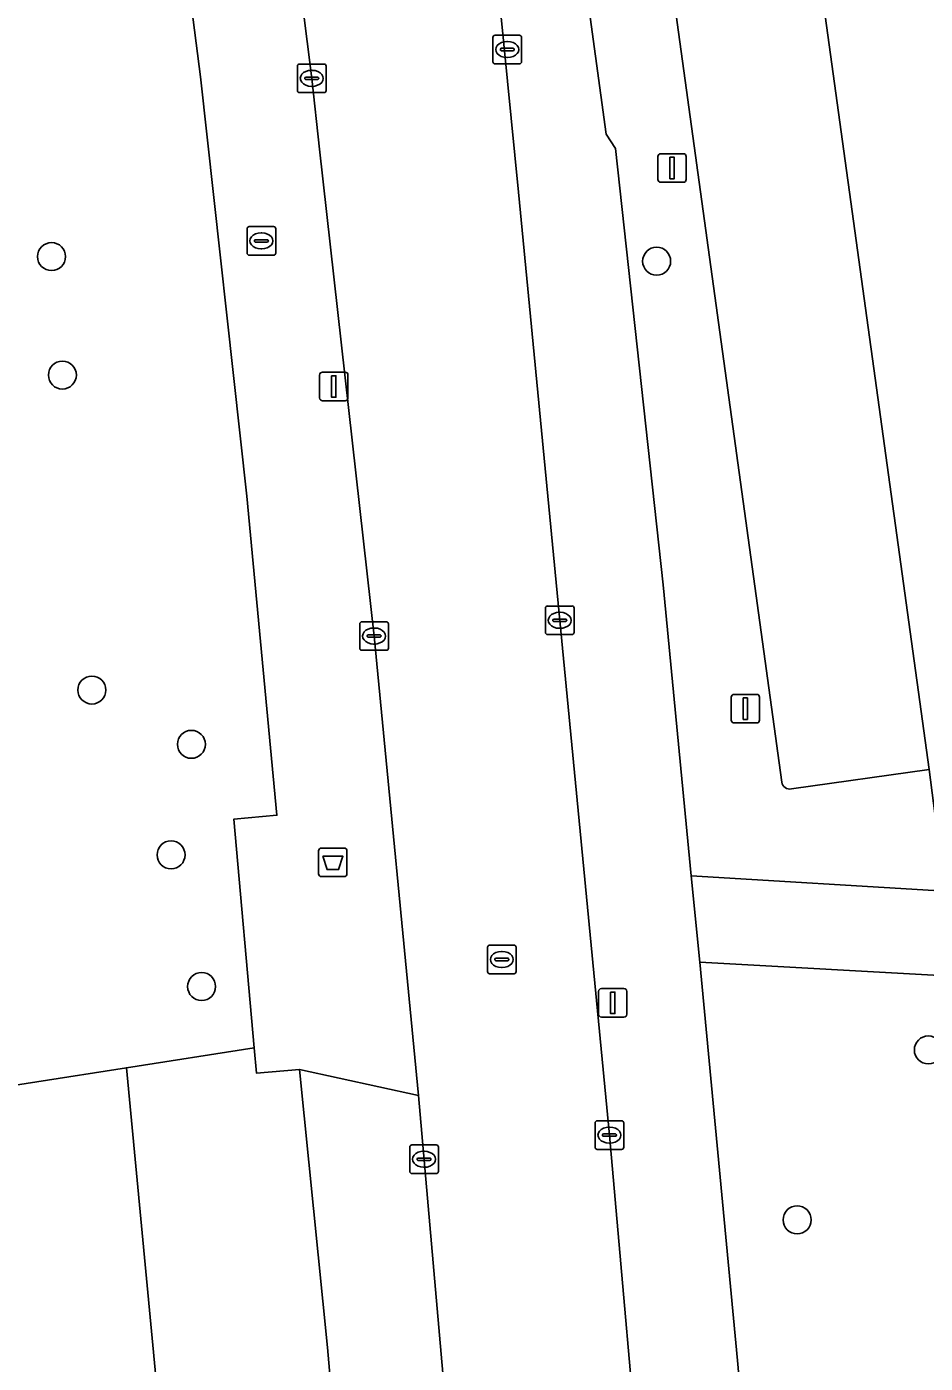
# Model space of a CAD drawing. Extents: x 162989 to 165008, y 383432 to 384338.
# Drawn here: x 164294.94 to 164326.35, y 383999.9 to 384046.63 of the extents above; entities that cross this region are included whole.
import ezdxf

# ---------------------------------------------------------------- set-up
doc = ezdxf.new("R2010")
doc.units = 0
for name, color, linetype in [('IMGEO_Afvalbak', 7, 'Continuous'), ('IMGEO_Boom', 7, 'Continuous'), ('IMGEO_Brandkraan', 7, 'Continuous'), ('IMGEO_Groenvoorziening', 7, 'Continuous'), ('IMGEO_Kolk', 7, 'Continuous'), ('IMGEO_Lichtmast', 7, 'Continuous'), ('IMGEO_Parkeervlak_open', 7, 'Continuous'), ('IMGEO_Rijbaan_lokaal_gesloten', 7, 'Continuous'), ('IMGEO_Rijbaan_lokaal_open', 7, 'Continuous'), ('IMGEO_Rioolput', 7, 'Continuous'), ('IMGEO_Voetpad_op_trap', 7, 'Continuous'), ('IMGEO_Voetpad_open', 7, 'Continuous')]:
    doc.layers.add(name, color=color, linetype=linetype)

msp = doc.modelspace()

# ---------------------------------------------------------------- linework, layer by layer
at = {"layer": 'IMGEO_Afvalbak'}
for p, q in [((164305.147, 384017.015), (164305.147, 384017.815)), ((164305.147, 384017.815), (164305.147, 384017.015)), ((164305.247, 384017.915), (164306.037, 384017.915)), ((164306.037, 384017.915), (164305.247, 384017.915)), ((164306.137, 384017.815), (164306.137, 384017.015)), ((164306.137, 384017.015), (164306.137, 384017.815)), ((164306.037, 384016.915), (164305.247, 384016.915)), ((164305.247, 384016.915), (164306.037, 384016.915))]:
    msp.add_line(p, q, dxfattribs=at)
msp.add_lwpolyline([(164305.29, 384017.629), (164305.994, 384017.629), (164305.845, 384017.159), (164305.439, 384017.159), (164305.29, 384017.629)], dxfattribs=at)
for centre, start, end in [((164305.247, 384017.815), 90, 180), ((164305.247, 384017.815), 90, 180), ((164306.037, 384017.815), 0, 90), ((164306.037, 384017.815), 360, 90), ((164305.247, 384017.015), 180, 270), ((164305.247, 384017.015), 180, 270), ((164306.037, 384017.015), 270, 0), ((164306.037, 384017.015), 270, 0)]:
    msp.add_arc(centre, 0.1, start, end, dxfattribs=at)
at = {"layer": 'IMGEO_Boom'}
for centre in [(164295.81, 384038.593), (164316.961, 384038.431), (164296.189, 384034.449), (164297.219, 384023.438), (164300.7, 384021.54), (164299.989, 384017.676), (164301.055, 384013.072), (164326.459, 384010.856), (164321.873, 384004.914)]:
    msp.add_circle(centre, 0.489, dxfattribs=at)
at = {"layer": 'IMGEO_Brandkraan'}
for p, q in [((164302.645, 384038.714), (164302.645, 384039.566)), ((164302.72, 384039.64), (164303.572, 384039.64)), ((164303.646, 384039.566), (164303.646, 384038.714)), ((164302.904, 384039.134), (164302.904, 384039.146)), ((164303.342, 384039.097), (164302.944, 384039.097)), ((164302.947, 384039.183), (164303.345, 384039.183)), ((164303.133, 384039.42), (164303.158, 384039.42)), ((164303.388, 384039.146), (164303.388, 384039.134)), ((164303.572, 384038.64), (164302.72, 384038.64)), ((164303.156, 384038.86), (164303.131, 384038.86))]:
    msp.add_line(p, q, dxfattribs=at)
for points in [[(164302.645, 384038.714), (164302.645, 384039.566)], [(164302.72, 384039.64), (164303.572, 384039.64)], [(164303.646, 384039.566), (164303.646, 384038.714)], [(164303.572, 384038.64), (164302.72, 384038.64)]]:
    msp.add_lwpolyline(points, dxfattribs=at)
for centre, radius, start, end in [((164302.722, 384039.564), 0.0765, 91.552, 178.448), ((164302.722, 384039.564), 0.0765, 91.552, 178.448), ((164303.57, 384039.564), 0.0765, 1.552, 88.448), ((164303.57, 384039.564), 0.0765, 1.552, 88.448), ((164302.944, 384039.143), 0.0403, 85.8775, 175.7526), ((164302.941, 384039.133), 0.0366, 178.938, 274.7102), ((164303.345, 384039.14), 0.043, 264.8664, 352.4533), ((164303.349, 384039.145), 0.0386, 1.7309, 96.639), ((164302.722, 384038.716), 0.0765, 181.552, 268.448), ((164302.722, 384038.716), 0.0765, 181.552, 268.448), ((164303.57, 384038.716), 0.0765, 271.552, 358.448), ((164303.57, 384038.716), 0.0765, 271.552, 358.448)]:
    msp.add_arc(centre, radius, start, end, dxfattribs=at)
for centre, major_axis, ratio, start_param, end_param in [((164303.132, 384039.14), (-0.387, 0.002), 0.722429, 4.712389, 7.853982), ((164303.157, 384039.14), (-0.39, 0.002), 0.717154, 1.570796, 4.712389)]:
    msp.add_ellipse(centre, major_axis=major_axis, ratio=ratio, start_param=start_param, end_param=end_param, dxfattribs=at)
at = {"layer": 'IMGEO_Groenvoorziening'}
for points in [[(164321.338, 384020.218), (164316.472, 384055.582), (164312.023, 384082.617), (164308.085, 384100.895)], [(164312.45, 384061.743), (164312.522, 384061.097), (164312.681, 384059.294), (164313.923, 384052.176), (164315.198, 384042.87), (164315.523, 384042.369), (164317.193, 384027.118), (164318.166, 384016.94), (164327.041, 384016.412), (164326.484, 384020.665), (164321.673, 384019.98)], [(164288.662, 383977.2), (164291.436, 383987.559), (164293.255, 383994.351), (164292.153, 384009.25), (164298.429, 384010.231), (164302.896, 384010.93), (164302.184, 384018.925), (164303.688, 384019.058), (164302.638, 384030.22), (164301.02, 384044.871), (164300.356, 384050.053), (164296.87, 384049.974)], [(164330.786, 384011.827), (164330.822, 384013.225), (164327.477, 384013.423), (164318.473, 384013.927), (164319.787, 384000), (164320.604, 383990.853), (164320.851, 383988.597), (164320.395, 383988.565), (164320.656, 383985.853), (164321.14, 383985.917), (164322.805, 383966.515), (164323.395, 383966.554), (164323.297, 383967.452), (164330.742, 383968.21)], [(164290.879, 383971.484), (164291.851, 383971.193), (164292.788, 383970.802), (164293.679, 383970.315), (164294.514, 383969.738), (164295.284, 383969.077), (164295.981, 383968.339), (164296.597, 383967.532), (164297.125, 383966.665), (164297.559, 383965.747), (164297.895, 383964.79), (164298.179, 383963.584), (164302.701, 383965.175), (164298.429, 384010.231), (164292.153, 384009.25), (164293.255, 383994.351), (164291.436, 383987.559)]]:
    msp.add_lwpolyline(points, dxfattribs=at)
msp.add_lwpolyline([(164305.459, 384000.449), (164304.479, 384010.176), (164302.975, 384010.042), (164302.896, 384010.93), (164298.429, 384010.231), (164302.701, 383965.175), (164305.092, 383966.017), (164308.664, 383965.869), (164308.433, 383968.687), (164307.7, 383976.698), (164306.559, 383987.731)], close=True, dxfattribs=at)
msp.add_arc((164321.623, 384020.264), 0.289, 189.2247, 279.9917, dxfattribs=at)
at = {"layer": 'IMGEO_Kolk'}
for p, q in [((164311.24, 384045.404), (164311.24, 384046.256)), ((164311.315, 384046.33), (164312.167, 384046.33)), ((164311.728, 384046.11), (164311.753, 384046.11)), ((164312.241, 384046.256), (164312.241, 384045.404)), ((164311.499, 384045.824), (164311.499, 384045.836)), ((164311.937, 384045.787), (164311.539, 384045.787)), ((164311.542, 384045.873), (164311.94, 384045.873)), ((164311.983, 384045.836), (164311.983, 384045.824)), ((164304.406, 384044.398), (164304.406, 384045.25)), ((164304.481, 384045.324), (164305.333, 384045.324)), ((164305.407, 384045.25), (164305.407, 384044.398)), ((164312.167, 384045.33), (164311.315, 384045.33)), ((164311.751, 384045.55), (164311.726, 384045.55)), ((164304.665, 384044.818), (164304.665, 384044.83)), ((164305.103, 384044.781), (164304.705, 384044.781)), ((164304.708, 384044.867), (164305.106, 384044.867)), ((164304.894, 384045.104), (164304.919, 384045.104)), ((164305.149, 384044.83), (164305.149, 384044.818)), ((164305.333, 384044.324), (164304.481, 384044.324)), ((164304.917, 384044.544), (164304.892, 384044.544)), ((164313.074, 384025.45), (164313.074, 384026.302)), ((164313.149, 384026.376), (164314.001, 384026.376)), ((164313.562, 384026.156), (164313.587, 384026.156)), ((164314.075, 384026.302), (164314.075, 384025.45)), ((164306.584, 384024.901), (164306.584, 384025.753)), ((164306.659, 384025.827), (164307.511, 384025.827)), ((164307.072, 384025.607), (164307.097, 384025.607)), ((164307.585, 384025.753), (164307.585, 384024.901)), ((164313.333, 384025.87), (164313.333, 384025.882)), ((164313.771, 384025.833), (164313.373, 384025.833)), ((164313.376, 384025.919), (164313.774, 384025.919)), ((164313.585, 384025.596), (164313.56, 384025.596)), ((164313.817, 384025.882), (164313.817, 384025.87)), ((164306.843, 384025.321), (164306.843, 384025.333)), ((164307.281, 384025.284), (164306.883, 384025.284)), ((164306.886, 384025.37), (164307.284, 384025.37)), ((164307.095, 384025.047), (164307.07, 384025.047)), ((164307.327, 384025.333), (164307.327, 384025.321)), ((164314.001, 384025.376), (164313.149, 384025.376)), ((164307.511, 384024.827), (164306.659, 384024.827)), ((164314.811, 384007.453), (164314.811, 384008.305)), ((164314.886, 384008.379), (164315.738, 384008.379)), ((164315.812, 384008.305), (164315.812, 384007.453)), ((164315.07, 384007.873), (164315.07, 384007.885)), ((164315.508, 384007.836), (164315.11, 384007.836)), ((164315.113, 384007.922), (164315.511, 384007.922)), ((164315.299, 384008.159), (164315.324, 384008.159)), ((164315.554, 384007.885), (164315.554, 384007.873)), ((164308.33, 384006.607), (164308.33, 384007.459)), ((164308.405, 384007.533), (164309.257, 384007.533)), ((164308.818, 384007.313), (164308.843, 384007.313)), ((164309.331, 384007.459), (164309.331, 384006.607)), ((164315.738, 384007.379), (164314.886, 384007.379)), ((164315.322, 384007.599), (164315.297, 384007.599)), ((164308.589, 384007.027), (164308.589, 384007.039)), ((164309.027, 384006.99), (164308.629, 384006.99)), ((164308.632, 384007.076), (164309.03, 384007.076)), ((164309.073, 384007.039), (164309.073, 384007.027)), ((164309.257, 384006.533), (164308.405, 384006.533)), ((164308.841, 384006.753), (164308.816, 384006.753))]:
    msp.add_line(p, q, dxfattribs=at)
for points in [[(164311.24, 384045.404), (164311.24, 384046.256)], [(164311.315, 384046.33), (164312.167, 384046.33)], [(164312.241, 384046.256), (164312.241, 384045.404)], [(164304.406, 384044.398), (164304.406, 384045.25)], [(164304.481, 384045.324), (164305.333, 384045.324)], [(164305.407, 384045.25), (164305.407, 384044.398)], [(164312.167, 384045.33), (164311.315, 384045.33)], [(164305.333, 384044.324), (164304.481, 384044.324)], [(164313.074, 384025.45), (164313.074, 384026.302)], [(164313.149, 384026.376), (164314.001, 384026.376)], [(164314.075, 384026.302), (164314.075, 384025.45)], [(164306.584, 384024.901), (164306.584, 384025.753)], [(164306.659, 384025.827), (164307.511, 384025.827)], [(164307.585, 384025.753), (164307.585, 384024.901)], [(164314.001, 384025.376), (164313.149, 384025.376)], [(164307.511, 384024.827), (164306.659, 384024.827)], [(164314.811, 384007.453), (164314.811, 384008.305)], [(164314.886, 384008.379), (164315.738, 384008.379)], [(164315.812, 384008.305), (164315.812, 384007.453)], [(164308.33, 384006.607), (164308.33, 384007.459)], [(164308.405, 384007.533), (164309.257, 384007.533)], [(164309.331, 384007.459), (164309.331, 384006.607)], [(164315.738, 384007.379), (164314.886, 384007.379)], [(164309.257, 384006.533), (164308.405, 384006.533)]]:
    msp.add_lwpolyline(points, dxfattribs=at)
for centre, radius, start, end in [((164311.317, 384046.254), 0.0765, 91.552, 178.448), ((164311.317, 384046.254), 0.0765, 91.552, 178.448), ((164312.165, 384046.254), 0.0765, 1.552, 88.448), ((164312.165, 384046.254), 0.0765, 1.552, 88.448), ((164311.539, 384045.833), 0.0403, 85.8775, 175.7526), ((164311.536, 384045.823), 0.0366, 178.938, 274.7102), ((164311.94, 384045.83), 0.043, 264.8664, 352.4533), ((164311.944, 384045.835), 0.0386, 1.7309, 96.639), ((164304.483, 384045.248), 0.0765, 91.552, 178.448), ((164304.483, 384045.248), 0.0765, 91.552, 178.448), ((164305.331, 384045.248), 0.0765, 1.552, 88.448), ((164305.331, 384045.248), 0.0765, 1.552, 88.448), ((164311.317, 384045.406), 0.0765, 181.552, 268.448), ((164311.317, 384045.406), 0.0765, 181.552, 268.448), ((164312.165, 384045.406), 0.0765, 271.552, 358.448), ((164312.165, 384045.406), 0.0765, 271.552, 358.448), ((164304.705, 384044.827), 0.0403, 85.8775, 175.7526), ((164304.702, 384044.817), 0.0366, 178.938, 274.7102), ((164305.106, 384044.824), 0.043, 264.8664, 352.4533), ((164305.11, 384044.829), 0.0386, 1.7309, 96.639), ((164304.483, 384044.4), 0.0765, 181.552, 268.448), ((164304.483, 384044.4), 0.0765, 181.552, 268.448), ((164305.331, 384044.4), 0.0765, 271.552, 358.448), ((164305.331, 384044.4), 0.0765, 271.552, 358.448), ((164313.151, 384026.3), 0.0765, 91.552, 178.448), ((164313.151, 384026.3), 0.0765, 91.552, 178.448), ((164313.999, 384026.3), 0.0765, 1.552, 88.448), ((164313.999, 384026.3), 0.0765, 1.552, 88.448), ((164306.661, 384025.751), 0.0765, 91.552, 178.448), ((164306.661, 384025.751), 0.0765, 91.552, 178.448), ((164307.509, 384025.751), 0.0765, 1.552, 88.448), ((164307.509, 384025.751), 0.0765, 1.552, 88.448), ((164313.373, 384025.879), 0.0403, 85.8775, 175.7526), ((164313.37, 384025.869), 0.0366, 178.938, 274.7102), ((164313.774, 384025.876), 0.043, 264.8664, 352.4533), ((164313.778, 384025.881), 0.0386, 1.7309, 96.639), ((164306.883, 384025.33), 0.0403, 85.8775, 175.7526), ((164306.88, 384025.32), 0.0366, 178.938, 274.7102), ((164307.284, 384025.327), 0.043, 264.8664, 352.4533), ((164307.288, 384025.332), 0.0386, 1.7309, 96.639), ((164313.151, 384025.452), 0.0765, 181.552, 268.448), ((164313.151, 384025.452), 0.0765, 181.552, 268.448), ((164313.999, 384025.452), 0.0765, 271.552, 358.448), ((164313.999, 384025.452), 0.0765, 271.552, 358.448), ((164306.661, 384024.903), 0.0765, 181.552, 268.448), ((164306.661, 384024.903), 0.0765, 181.552, 268.448), ((164307.509, 384024.903), 0.0765, 271.552, 358.448), ((164307.509, 384024.903), 0.0765, 271.552, 358.448), ((164314.888, 384008.303), 0.0765, 91.552, 178.448), ((164314.888, 384008.303), 0.0765, 91.552, 178.448), ((164315.736, 384008.303), 0.0765, 1.552, 88.448), ((164315.736, 384008.303), 0.0765, 1.552, 88.448), ((164315.11, 384007.882), 0.0403, 85.8775, 175.7526), ((164315.107, 384007.872), 0.0366, 178.938, 274.7102), ((164315.511, 384007.879), 0.043, 264.8664, 352.4533), ((164315.515, 384007.884), 0.0386, 1.7309, 96.639), ((164308.407, 384007.457), 0.0765, 91.552, 178.448), ((164308.407, 384007.457), 0.0765, 91.552, 178.448), ((164309.255, 384007.457), 0.0765, 1.552, 88.448), ((164309.255, 384007.457), 0.0765, 1.552, 88.448), ((164314.888, 384007.455), 0.0765, 181.552, 268.448), ((164314.888, 384007.455), 0.0765, 181.552, 268.448), ((164315.736, 384007.455), 0.0765, 271.552, 358.448), ((164315.736, 384007.455), 0.0765, 271.552, 358.448), ((164308.629, 384007.036), 0.0403, 85.8775, 175.7526), ((164308.626, 384007.026), 0.0366, 178.938, 274.7102), ((164309.03, 384007.033), 0.043, 264.8664, 352.4533), ((164309.034, 384007.038), 0.0386, 1.7309, 96.639), ((164308.407, 384006.609), 0.0765, 181.552, 268.448), ((164308.407, 384006.609), 0.0765, 181.552, 268.448), ((164309.255, 384006.609), 0.0765, 271.552, 358.448), ((164309.255, 384006.609), 0.0765, 271.552, 358.448)]:
    msp.add_arc(centre, radius, start, end, dxfattribs=at)
for centre, major_axis, ratio, start_param, end_param in [((164311.727, 384045.83), (-0.387, 0.002), 0.722429, 4.712389, 7.853982), ((164311.752, 384045.83), (-0.39, 0.002), 0.717154, 1.570796, 4.712389), ((164304.893, 384044.824), (-0.387, 0.002), 0.722429, 4.712389, 7.853982), ((164304.918, 384044.824), (-0.39, 0.002), 0.717154, 1.570796, 4.712389), ((164313.561, 384025.876), (-0.387, 0.002), 0.722429, 4.712389, 7.853982), ((164313.586, 384025.876), (-0.39, 0.002), 0.717154, 1.570796, 4.712389), ((164307.071, 384025.327), (-0.387, 0.002), 0.722429, 4.712389, 7.853982), ((164307.096, 384025.327), (-0.39, 0.002), 0.717154, 1.570796, 4.712389), ((164315.298, 384007.879), (-0.387, 0.002), 0.722429, 4.712389, 7.853982), ((164315.323, 384007.879), (-0.39, 0.002), 0.717154, 1.570796, 4.712389), ((164308.817, 384007.033), (-0.387, 0.002), 0.722429, 4.712389, 7.853982), ((164308.842, 384007.033), (-0.39, 0.002), 0.717154, 1.570796, 4.712389)]:
    msp.add_ellipse(centre, major_axis=major_axis, ratio=ratio, start_param=start_param, end_param=end_param, dxfattribs=at)
at = {"layer": 'IMGEO_Lichtmast'}
for p, q in [((164317.004, 384041.289), (164317.004, 384042.089)), ((164317.004, 384042.089), (164317.004, 384041.289)), ((164317.104, 384042.189), (164317.894, 384042.189)), ((164317.894, 384042.189), (164317.104, 384042.189)), ((164317.994, 384042.089), (164317.994, 384041.289)), ((164317.994, 384041.289), (164317.994, 384042.089)), ((164317.894, 384041.189), (164317.104, 384041.189)), ((164317.104, 384041.189), (164317.894, 384041.189)), ((164305.18, 384033.652), (164305.18, 384034.452)), ((164305.18, 384034.452), (164305.18, 384033.652)), ((164305.28, 384034.552), (164306.07, 384034.552)), ((164306.07, 384034.552), (164305.28, 384034.552)), ((164306.17, 384034.452), (164306.17, 384033.652)), ((164306.17, 384033.652), (164306.17, 384034.452)), ((164306.07, 384033.552), (164305.28, 384033.552)), ((164305.28, 384033.552), (164306.07, 384033.552)), ((164319.567, 384022.386), (164319.567, 384023.186)), ((164319.567, 384023.186), (164319.567, 384022.386)), ((164319.667, 384023.286), (164320.457, 384023.286)), ((164320.457, 384023.286), (164319.667, 384023.286)), ((164320.557, 384023.186), (164320.557, 384022.386)), ((164320.557, 384022.386), (164320.557, 384023.186)), ((164320.457, 384022.286), (164319.667, 384022.286)), ((164319.667, 384022.286), (164320.457, 384022.286)), ((164314.93, 384012.102), (164314.93, 384012.902)), ((164314.93, 384012.902), (164314.93, 384012.102)), ((164315.03, 384013.002), (164315.82, 384013.002)), ((164315.82, 384013.002), (164315.03, 384013.002)), ((164315.92, 384012.902), (164315.92, 384012.102)), ((164315.92, 384012.102), (164315.92, 384012.902)), ((164315.82, 384012.002), (164315.03, 384012.002)), ((164315.03, 384012.002), (164315.82, 384012.002))]:
    msp.add_line(p, q, dxfattribs=at)
for points in [[(164317.424, 384042.064), (164317.574, 384042.064), (164317.574, 384041.314), (164317.424, 384041.314), (164317.424, 384042.064)], [(164305.6, 384034.427), (164305.75, 384034.427), (164305.75, 384033.677), (164305.6, 384033.677), (164305.6, 384034.427)], [(164319.987, 384023.161), (164320.137, 384023.161), (164320.137, 384022.411), (164319.987, 384022.411), (164319.987, 384023.161)], [(164315.35, 384012.877), (164315.5, 384012.877), (164315.5, 384012.127), (164315.35, 384012.127), (164315.35, 384012.877)]]:
    msp.add_lwpolyline(points, dxfattribs=at)
for centre, start, end in [((164317.104, 384042.089), 90, 180), ((164317.104, 384042.089), 90, 180), ((164317.894, 384042.089), 0, 90), ((164317.894, 384042.089), 360, 90), ((164317.104, 384041.289), 180, 270), ((164317.104, 384041.289), 180, 270), ((164317.894, 384041.289), 270, 0), ((164317.894, 384041.289), 270, 0), ((164305.28, 384034.452), 90, 180), ((164305.28, 384034.452), 90, 180), ((164306.07, 384034.452), 0, 90), ((164306.07, 384034.452), 360, 90), ((164305.28, 384033.652), 180, 270), ((164305.28, 384033.652), 180, 270), ((164306.07, 384033.652), 270, 0), ((164306.07, 384033.652), 270, 0), ((164319.667, 384023.186), 90, 180), ((164319.667, 384023.186), 90, 180), ((164320.457, 384023.186), 0, 90), ((164320.457, 384023.186), 360, 90), ((164319.667, 384022.386), 180, 270), ((164319.667, 384022.386), 180, 270), ((164320.457, 384022.386), 270, 0), ((164320.457, 384022.386), 270, 0), ((164315.03, 384012.902), 90, 180), ((164315.03, 384012.902), 90, 180), ((164315.82, 384012.902), 0, 90), ((164315.82, 384012.902), 360, 90), ((164315.03, 384012.102), 180, 270), ((164315.03, 384012.102), 180, 270), ((164315.82, 384012.102), 270, 0), ((164315.82, 384012.102), 270, 0)]:
    msp.add_arc(centre, 0.1, start, end, dxfattribs=at)
at = {"layer": 'IMGEO_Parkeervlak_open'}
for points in [[(164321.673, 384019.98), (164326.484, 384020.665), (164321.619, 384055.97), (164317.213, 384083.388), (164313.054, 384102.278)], [(164308.085, 384100.895), (164312.023, 384082.617), (164316.472, 384055.582), (164321.338, 384020.218)]]:
    msp.add_lwpolyline(points, dxfattribs=at)
msp.add_arc((164321.623, 384020.264), 0.289, 189.2247, 279.9917, dxfattribs=at)
at = {"layer": 'IMGEO_Rijbaan_lokaal_gesloten'}
msp.add_lwpolyline([(164331.891, 384106.289), (164313.054, 384102.278), (164317.213, 384083.388), (164321.619, 384055.97), (164326.484, 384020.665)], dxfattribs=at)
at = {"layer": 'IMGEO_Rijbaan_lokaal_open'}
for points in [[(164315.312, 384007.879), (164312.131, 384040.85), (164310.857, 384053.678), (164310.154, 384060.395), (164309.619, 384064.739)], [(164303.948, 384052.408), (164304.907, 384044.824), (164305.174, 384042.345), (164307.085, 384025.327), (164308.636, 384009.259), (164312.458, 383965.638), (164312.756, 383962.237), (164314.65, 383940.623), (164315.487, 383930.342), (164316.375, 383920.84), (164317.362, 383912.233), (164323.866, 383913.03), (164322.922, 383921.677), (164322.082, 383930.927), (164319.281, 383962.764), (164318.979, 383966.201), (164315.312, 384007.879)]]:
    msp.add_lwpolyline(points, dxfattribs=at)
at = {"layer": 'IMGEO_Rioolput'}
for p, q in [((164311.049, 384013.593), (164311.049, 384014.445)), ((164311.124, 384014.519), (164311.976, 384014.519)), ((164311.537, 384014.299), (164311.562, 384014.299)), ((164312.05, 384014.445), (164312.05, 384013.593)), ((164311.308, 384014.013), (164311.308, 384014.025)), ((164311.746, 384013.976), (164311.348, 384013.976)), ((164311.351, 384014.062), (164311.749, 384014.062)), ((164311.792, 384014.025), (164311.792, 384014.013)), ((164311.976, 384013.519), (164311.124, 384013.519)), ((164311.56, 384013.739), (164311.535, 384013.739))]:
    msp.add_line(p, q, dxfattribs=at)
for points in [[(164311.049, 384013.593), (164311.049, 384014.445)], [(164311.124, 384014.519), (164311.976, 384014.519)], [(164312.05, 384014.445), (164312.05, 384013.593)], [(164311.976, 384013.519), (164311.124, 384013.519)]]:
    msp.add_lwpolyline(points, dxfattribs=at)
for centre, radius, start, end in [((164311.126, 384014.443), 0.0765, 91.552, 178.448), ((164311.126, 384014.443), 0.0765, 91.552, 178.448), ((164311.974, 384014.443), 0.0765, 1.552, 88.448), ((164311.974, 384014.443), 0.0765, 1.552, 88.448), ((164311.348, 384014.022), 0.0403, 85.8775, 175.7526), ((164311.345, 384014.012), 0.0366, 178.938, 274.7102), ((164311.749, 384014.019), 0.043, 264.8664, 352.4533), ((164311.753, 384014.024), 0.0386, 1.7309, 96.639), ((164311.126, 384013.595), 0.0765, 181.552, 268.448), ((164311.126, 384013.595), 0.0765, 181.552, 268.448), ((164311.974, 384013.595), 0.0765, 271.552, 358.448), ((164311.974, 384013.595), 0.0765, 271.552, 358.448)]:
    msp.add_arc(centre, radius, start, end, dxfattribs=at)
for centre, major_axis, ratio, start_param, end_param in [((164311.536, 384014.019), (-0.387, 0.002), 0.722429, 4.712389, 7.853982), ((164311.561, 384014.019), (-0.39, 0.002), 0.717154, 1.570796, 4.712389)]:
    msp.add_ellipse(centre, major_axis=major_axis, ratio=ratio, start_param=start_param, end_param=end_param, dxfattribs=at)
at = {"layer": 'IMGEO_Voetpad_op_trap'}
msp.add_lwpolyline([(164327.041, 384016.412), (164318.166, 384016.94), (164318.473, 384013.927), (164327.477, 384013.423)], close=True, dxfattribs=at)
at = {"layer": 'IMGEO_Voetpad_open'}
for points in [[(164309.619, 384064.739), (164310.154, 384060.395), (164310.857, 384053.678), (164312.131, 384040.85), (164315.312, 384007.879), (164318.979, 383966.201), (164319.281, 383962.764), (164322.082, 383930.927), (164322.922, 383921.677), (164323.866, 383913.03), (164324.126, 383910.174), (164324.59, 383906.693)], [(164298.303, 384063.111), (164299.348, 384057.148), (164299.917, 384053.238), (164300.18, 384051.429), (164300.356, 384050.053), (164301.02, 384044.871), (164302.638, 384030.22), (164303.688, 384019.058), (164302.184, 384018.925), (164302.896, 384010.93), (164302.975, 384010.042), (164304.479, 384010.176), (164308.636, 384009.259), (164307.085, 384025.327), (164305.174, 384042.345), (164304.907, 384044.824), (164303.948, 384052.408)], [(164318.473, 384013.927), (164318.166, 384016.94), (164317.193, 384027.118), (164315.523, 384042.369), (164315.198, 384042.87), (164313.923, 384052.176), (164312.681, 384059.294), (164312.522, 384061.097), (164312.45, 384061.743)], [(164327.426, 383901.044), (164327.756, 383911.333), (164324.426, 383945.686), (164324.495, 383946.823), (164323.097, 383963.106), (164322.805, 383966.515), (164321.14, 383985.917), (164320.656, 383985.853), (164320.395, 383988.565), (164320.851, 383988.597), (164320.604, 383990.853), (164319.787, 384000), (164318.473, 384013.927)], [(164314.65, 383940.623), (164312.756, 383962.237), (164312.458, 383965.638), (164308.636, 384009.259), (164304.479, 384010.176), (164305.459, 384000.449), (164306.559, 383987.731), (164307.7, 383976.698), (164308.433, 383968.687), (164308.664, 383965.869), (164308.709, 383965.318), (164308.987, 383961.924), (164309.037, 383961.321), (164309.165, 383959.76), (164309.846, 383951.777), (164310.616, 383942.636), (164310.744, 383939.756), (164312.069, 383924.637), (164312.836, 383915.887), (164313.429, 383909.127), (164313.728, 383905.024), (164313.975, 383902.213), (164317.115, 383866.231), (164319.438, 383861.849)]]:
    msp.add_lwpolyline(points, dxfattribs=at)

doc.saveas('drawing.dxf')
